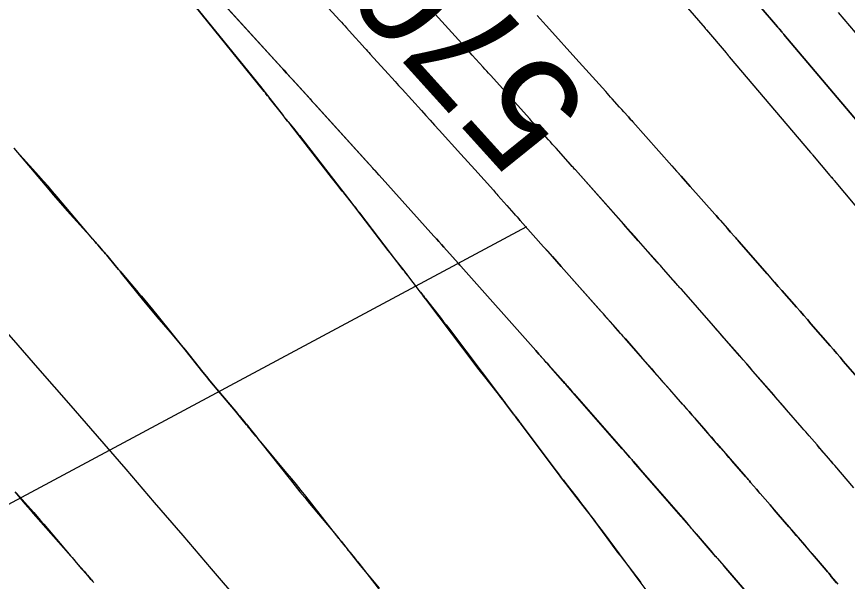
# Model space of a CAD drawing. Extents: x 954385 to 988206, y 1868364 to 1924553.
# Drawn here: x 955929.86 to 955974.29, y 1922849.97 to 1922880.17 of the extents above; entities that cross this region are included whole.
import ezdxf

# ---------------------------------------------------------------- set-up
doc = ezdxf.new("R2010")
doc.units = 0
for name, color, linetype in [('16', 7, 'Continuous'), ('26', 7, 'Continuous'), ('6', 7, 'Continuous'), ('7', 7, 'Continuous'), ('Default', 7, 'Continuous')]:
    doc.layers.add(name, color=color, linetype=linetype)

msp = doc.modelspace()

# ---------------------------------------------------------------- linework, layer by layer
at = {"layer": '16'}
for points in [[(955963.389, 1922883.36), (955966.674, 1922879.545), (955966.687, 1922879.53), (955966.699, 1922879.515), (955966.731, 1922879.477), (955966.744, 1922879.461), (955966.75, 1922879.454), (955967.805, 1922878.221), (955967.819, 1922878.205), (955967.833, 1922878.188), (955967.846, 1922878.172), (955967.86, 1922878.155), (955967.915, 1922878.089), (955967.928, 1922878.072), (955967.942, 1922878.056), (955967.956, 1922878.04), (955967.97, 1922878.023), (955972.316, 1922872.906), (955972.331, 1922872.888), (955972.346, 1922872.87), (955972.398, 1922872.808), (955972.419, 1922872.782), (955972.426, 1922872.774), (955973.355, 1922871.672), (955973.373, 1922871.65), (955973.392, 1922871.628), (955973.411, 1922871.605), (955973.429, 1922871.583), (955973.503, 1922871.493), (955973.521, 1922871.471), (955973.54, 1922871.448), (955973.559, 1922871.426), (955973.577, 1922871.404), (955976.888, 1922867.453)], [(955939.869, 1922882.008), (955944.003, 1922877.465), (955944.157, 1922877.295), (955944.312, 1922877.125), (955944.466, 1922876.955), (955944.621, 1922876.785), (955945.548, 1922875.766), (955945.617, 1922875.69), (955945.634, 1922875.671), (955945.841, 1922875.443), (955948.903, 1922872.063), (955948.932, 1922872.032), (955948.961, 1922872), (955948.989, 1922871.968), (955949.018, 1922871.937), (955949.217, 1922871.715), (955949.246, 1922871.683), (955952.177, 1922868.428), (955952.309, 1922868.282), (955952.441, 1922868.135), (955952.573, 1922867.988), (955952.705, 1922867.841), (955953.483, 1922866.972), (955953.565, 1922866.88), (955953.6, 1922866.841), (955953.612, 1922866.828), (955957.622, 1922862.315), (955957.791, 1922862.125), (955958.16, 1922861.709), (955958.186, 1922861.68), (955958.211, 1922861.651), (955958.314, 1922861.536), (955959.113, 1922860.63), (955959.159, 1922860.577), (955959.206, 1922860.524), (955959.253, 1922860.471), (955959.299, 1922860.417), (955959.532, 1922860.151), (955959.672, 1922859.992), (955962.659, 1922856.586), (955962.706, 1922856.532), (955962.753, 1922856.479), (955962.8, 1922856.425), (955962.847, 1922856.371), (955963.081, 1922856.102), (955963.221, 1922855.94), (955965.604, 1922853.198), (955965.755, 1922853.025), (955965.905, 1922852.852), (955966.055, 1922852.679), (955966.205, 1922852.505), (955967.081, 1922851.492), (955967.243, 1922851.303), (955967.29, 1922851.25), (955967.336, 1922851.196), (955969.672, 1922848.477)], [(955963.579, 1922849.436), (955963.099, 1922850.087), (955962.999, 1922850.221), (955962.9, 1922850.355), (955962.8, 1922850.49), (955962.701, 1922850.624), (955961.239, 1922852.591), (955961.119, 1922852.752), (955960.998, 1922852.913), (955960.877, 1922853.073), (955960.754, 1922853.232), (955960.263, 1922853.869), (955960.14, 1922854.028), (955960.017, 1922854.187), (955959.894, 1922854.345), (955959.77, 1922854.504), (955959.227, 1922855.202), (955959.095, 1922855.372), (955958.965, 1922855.542), (955958.835, 1922855.713), (955958.706, 1922855.884), (955956.842, 1922858.378), (955956.809, 1922858.423), (955956.775, 1922858.467), (955956.74, 1922858.512), (955956.706, 1922858.556), (955956.568, 1922858.733), (955956.533, 1922858.777), (955956.499, 1922858.821), (955956.465, 1922858.866), (955956.431, 1922858.91), (955956.007, 1922859.475), (955955.924, 1922859.584), (955955.841, 1922859.693), (955955.758, 1922859.801), (955955.674, 1922859.908), (955954.963, 1922860.809), (955954.817, 1922860.996), (955954.672, 1922861.183), (955954.528, 1922861.37), (955954.385, 1922861.559), (955951.843, 1922864.921), (955951.743, 1922865.053), (955951.643, 1922865.185), (955951.543, 1922865.317), (955951.442, 1922865.449), (955950.898, 1922866.163), (955950.869, 1922866.202), (955950.839, 1922866.24), (955950.809, 1922866.279), (955950.779, 1922866.317), (955950.657, 1922866.47), (955950.627, 1922866.509), (955950.597, 1922866.547), (955950.567, 1922866.586), (955950.537, 1922866.624), (955948.205, 1922869.669), (955948.127, 1922869.77), (955948.05, 1922869.869), (955947.972, 1922869.969), (955947.893, 1922870.068), (955947.564, 1922870.481), (955947.492, 1922870.571), (955947.419, 1922870.661), (955947.347, 1922870.751), (955947.274, 1922870.841), (955946.984, 1922871.2), (955946.911, 1922871.289), (955946.839, 1922871.38), (955946.768, 1922871.47), (955946.697, 1922871.561), (955944.604, 1922874.253), (955944.477, 1922874.417), (955944.35, 1922874.58), (955944.222, 1922874.743), (955944.094, 1922874.906), (955943.369, 1922875.826), (955943.347, 1922875.854), (955943.325, 1922875.881), (955943.303, 1922875.909), (955943.281, 1922875.936), (955943.191, 1922876.046), (955943.168, 1922876.073), (955943.146, 1922876.101), (955943.124, 1922876.128), (955943.101, 1922876.156), (955939.402, 1922880.719)], [(955975.031, 1922874.332), (955970.892, 1922879.206), (955970.862, 1922879.24), (955970.833, 1922879.275), (955970.804, 1922879.311), (955970.775, 1922879.346), (955970.658, 1922879.487), (955970.629, 1922879.522), (955970.6, 1922879.557), (955970.57, 1922879.592), (955970.541, 1922879.627), (955969.57, 1922880.762)], [(955977.746, 1922875.758), (955973.814, 1922880.388)], [(955962.15, 1922875.278), (955962.161, 1922875.265), (955962.339, 1922875.067), (955962.576, 1922874.802), (955962.635, 1922874.736), (955962.694, 1922874.669), (955962.753, 1922874.603), (955962.812, 1922874.536), (955964.903, 1922872.183), (955965.147, 1922871.909), (955965.39, 1922871.635), (955965.634, 1922871.361), (955965.877, 1922871.086), (955967.19, 1922869.608), (955967.264, 1922869.525), (955967.338, 1922869.441), (955967.412, 1922869.358), (955967.486, 1922869.274), (955967.873, 1922868.835), (955968.038, 1922868.647), (955968.259, 1922868.398), (955968.314, 1922868.335), (955968.369, 1922868.273), (955968.424, 1922868.21), (955968.479, 1922868.147), (955970.001, 1922866.41), (955970.196, 1922866.188), (955970.391, 1922865.965), (955970.586, 1922865.743), (955970.781, 1922865.52), (955971.561, 1922864.63), (955971.756, 1922864.408), (955971.951, 1922864.185), (955972.145, 1922863.962), (955972.339, 1922863.739), (955973.36, 1922862.565), (955973.537, 1922862.36), (955973.715, 1922862.156), (955973.892, 1922861.952), (955974.07, 1922861.747), (955974.943, 1922860.742)], [(955929.699, 1922873.136), (955931.576, 1922870.914), (955931.819, 1922870.629), (955932.064, 1922870.346), (955932.311, 1922870.065), (955932.56, 1922869.785), (955933.923, 1922868.271), (955933.993, 1922868.194), (955934.062, 1922868.116), (955934.131, 1922868.037), (955934.2, 1922867.959), (955934.475, 1922867.644), (955934.543, 1922867.565), (955934.611, 1922867.486), (955934.678, 1922867.406), (955934.745, 1922867.325), (955935.127, 1922866.859), (955935.213, 1922866.755), (955935.3, 1922866.651), (955935.387, 1922866.548), (955935.475, 1922866.446), (955936.359, 1922865.421), (955936.535, 1922865.216), (955936.709, 1922865.009), (955936.882, 1922864.801), (955937.053, 1922864.591), (955938.015, 1922863.405), (955938.232, 1922863.138), (955938.448, 1922862.869), (955938.664, 1922862.6), (955938.879, 1922862.331), (955939.822, 1922861.148), (955940.006, 1922860.919), (955940.191, 1922860.691), (955940.379, 1922860.465), (955940.568, 1922860.24), (955941.582, 1922859.045), (955941.645, 1922858.97), (955941.708, 1922858.896), (955941.771, 1922858.821), (955941.834, 1922858.747), (955942.086, 1922858.448), (955942.148, 1922858.373), (955942.21, 1922858.298), (955942.272, 1922858.222), (955942.333, 1922858.146), (955942.639, 1922857.76), (955942.71, 1922857.67), (955942.781, 1922857.58), (955942.853, 1922857.49), (955942.924, 1922857.4), (955944.502, 1922855.394), (955944.754, 1922855.076), (955945.009, 1922854.761), (955945.265, 1922854.447), (955945.525, 1922854.135), (955946.959, 1922852.421), (955947.023, 1922852.344), (955947.085, 1922852.268), (955947.147, 1922852.19), (955947.209, 1922852.113), (955947.462, 1922851.788), (955947.519, 1922851.717), (955947.576, 1922851.645), (955947.634, 1922851.574), (955947.692, 1922851.504), (955947.925, 1922851.223), (955947.983, 1922851.152), (955948.041, 1922851.081), (955948.098, 1922851.01), (955948.154, 1922850.938), (955949.31, 1922849.452)], [(955974.633, 1922854.977), (955973.61, 1922856.168), (955973.531, 1922856.259), (955973.452, 1922856.351), (955973.374, 1922856.442), (955973.295, 1922856.533), (955972.901, 1922856.989), (955972.665, 1922857.263), (955972.249, 1922857.744), (955972.154, 1922857.854), (955972.058, 1922857.965), (955971.963, 1922858.075), (955971.867, 1922858.185), (955971.033, 1922859.145), (955970.691, 1922859.538), (955970.35, 1922859.931), (955969.236, 1922861.213), (955969.061, 1922861.415), (955968.885, 1922861.616), (955968.709, 1922861.818), (955968.533, 1922862.019), (955967.828, 1922862.823), (955967.475, 1922863.225), (955967.123, 1922863.627), (955965.407, 1922865.584), (955965.361, 1922865.637), (955965.315, 1922865.69), (955965.268, 1922865.742), (955965.221, 1922865.795), (955964.849, 1922866.218), (955964.451, 1922866.669), (955964.369, 1922866.762), (955964.287, 1922866.854), (955964.205, 1922866.947), (955964.123, 1922867.039), (955963.106, 1922868.184), (955962.712, 1922868.627), (955962.319, 1922869.07), (955959.744, 1922871.969), (955959.701, 1922872.017), (955959.659, 1922872.064), (955959.616, 1922872.112), (955959.574, 1922872.159), (955959.233, 1922872.54), (955959.183, 1922872.596)], [(955973.7, 1922849.894), (955973.426, 1922850.234), (955973.357, 1922850.319), (955973.287, 1922850.403), (955973.217, 1922850.486), (955973.146, 1922850.569), (955971.685, 1922852.271), (955971.553, 1922852.424), (955971.422, 1922852.577), (955971.291, 1922852.73), (955971.159, 1922852.883), (955970.59, 1922853.545), (955970.481, 1922853.673), (955970.371, 1922853.8), (955970.261, 1922853.927), (955970.152, 1922854.055), (955969.62, 1922854.67), (955969.429, 1922854.891), (955969.11, 1922855.261), (955969.046, 1922855.335), (955968.982, 1922855.408), (955968.918, 1922855.482), (955968.854, 1922855.556), (955968.094, 1922856.43), (955967.946, 1922856.6), (955967.798, 1922856.77), (955967.651, 1922856.94), (955967.503, 1922857.11), (955966.162, 1922858.653), (955965.99, 1922858.85), (955965.819, 1922859.047), (955965.647, 1922859.244), (955965.475, 1922859.44), (955964.786, 1922860.226), (955964.614, 1922860.422), (955964.442, 1922860.618), (955964.27, 1922860.815), (955964.098, 1922861.011), (955962.362, 1922862.991), (955962.311, 1922863.049), (955962.26, 1922863.107), (955962.21, 1922863.164), (955962.159, 1922863.222), (955961.905, 1922863.51), (955961.753, 1922863.682), (955961.391, 1922864.092), (955961.314, 1922864.18), (955961.236, 1922864.267), (955961.159, 1922864.355), (955961.082, 1922864.442), (955958.984, 1922866.803), (955958.748, 1922867.068), (955958.512, 1922867.334), (955958.276, 1922867.6), (955958.04, 1922867.865), (955956.79, 1922869.272), (955956.707, 1922869.366), (955956.623, 1922869.459), (955956.54, 1922869.553), (955956.457, 1922869.646), (955956.217, 1922869.914)], [(955929.756, 1922854.751), (955930.312, 1922854.095), (955930.452, 1922853.931), (955930.592, 1922853.768), (955930.733, 1922853.606), (955930.875, 1922853.445), (955932.637, 1922851.451), (955932.728, 1922851.348), (955932.819, 1922851.245), (955932.91, 1922851.141), (955933.001, 1922851.038), (955933.452, 1922850.526), (955933.499, 1922850.471), (955933.546, 1922850.416), (955933.593, 1922850.361), (955933.64, 1922850.306), (955933.827, 1922850.085), (955933.873, 1922850.03), (955933.92, 1922849.975), (955933.968, 1922849.92)]]:
    msp.add_lwpolyline(points, dxfattribs=at)
at = {"layer": '26'}
msp.add_lwpolyline([(955957.131, 1922868.928), (955740.811, 1922753.019), (955743.975, 1922758.118), (955740.811, 1922753.019), (955746.808, 1922752.829)], dxfattribs=at)
at = {"layer": '6'}
for points in [[(955974.632, 1922854.977), (955973.609, 1922856.167), (955973.53, 1922856.259), (955973.452, 1922856.35), (955973.373, 1922856.441), (955973.295, 1922856.532), (955972.98, 1922856.897), (955972.901, 1922856.988), (955972.822, 1922857.079), (955972.744, 1922857.17), (955972.665, 1922857.262), (955972.25, 1922857.744), (955972.154, 1922857.854), (955972.059, 1922857.965), (955971.963, 1922858.075), (955971.867, 1922858.186), (955971.033, 1922859.146), (955970.862, 1922859.343), (955970.691, 1922859.54), (955970.52, 1922859.737), (955970.349, 1922859.934), (955969.236, 1922861.213), (955969.06, 1922861.414), (955968.884, 1922861.616), (955968.709, 1922861.817), (955968.533, 1922862.018), (955967.828, 1922862.822), (955967.652, 1922863.023), (955967.476, 1922863.224), (955967.3, 1922863.425), (955967.123, 1922863.626), (955965.407, 1922865.584), (955965.361, 1922865.637), (955965.315, 1922865.689), (955965.268, 1922865.742), (955965.222, 1922865.795), (955965.035, 1922866.006), (955964.942, 1922866.112), (955964.849, 1922866.217), (955964.451, 1922866.668), (955964.369, 1922866.761), (955964.287, 1922866.854), (955964.205, 1922866.946), (955964.122, 1922867.039), (955963.108, 1922868.18), (955962.911, 1922868.401), (955962.715, 1922868.622), (955962.518, 1922868.843), (955962.322, 1922869.064), (955959.742, 1922871.968), (955959.7, 1922872.015), (955959.658, 1922872.063), (955959.615, 1922872.11), (955959.573, 1922872.158), (955959.403, 1922872.348), (955959.318, 1922872.443), (955959.233, 1922872.538), (955958.708, 1922873.126), (955958.606, 1922873.24), (955958.505, 1922873.354), (955958.403, 1922873.468), (955958.3, 1922873.581), (955957.78, 1922874.159), (955957.659, 1922874.293), (955957.539, 1922874.427), (955957.418, 1922874.561), (955957.297, 1922874.695), (955955.194, 1922877.028), (955955.097, 1922877.136), (955954.999, 1922877.245), (955954.901, 1922877.353), (955954.803, 1922877.461), (955954.411, 1922877.894), (955954.215, 1922878.111), (955954.018, 1922878.328), (955951.699, 1922880.89)], [(955969.57, 1922880.762), (955970.542, 1922879.628), (955970.571, 1922879.593), (955970.601, 1922879.558), (955970.63, 1922879.523), (955970.659, 1922879.488), (955970.776, 1922879.346), (955970.805, 1922879.311), (955970.834, 1922879.276), (955970.863, 1922879.241), (955970.893, 1922879.206), (955975.03, 1922874.332)], [(955929.842, 1922854.681), (955930.591, 1922853.851), (955930.775, 1922853.646), (955930.957, 1922853.439), (955931.138, 1922853.23), (955931.318, 1922853.021), (955932.67, 1922851.428), (955932.746, 1922851.338), (955932.822, 1922851.248), (955932.898, 1922851.157), (955932.974, 1922851.066), (955933.311, 1922850.663), (955933.371, 1922850.593), (955933.43, 1922850.523), (955933.491, 1922850.454), (955933.552, 1922850.385), (955933.797, 1922850.111), (955933.858, 1922850.043), (955933.919, 1922849.973), (955933.979, 1922849.904)]]:
    msp.add_lwpolyline(points, dxfattribs=at)
at = {"layer": '7'}
for points in [[(955963.39, 1922883.361), (955966.673, 1922879.545), (955966.686, 1922879.53), (955966.699, 1922879.515), (955966.73, 1922879.477), (955966.743, 1922879.462), (955966.75, 1922879.454), (955967.806, 1922878.222), (955967.82, 1922878.205), (955967.834, 1922878.189), (955967.847, 1922878.172), (955967.861, 1922878.156), (955967.916, 1922878.089), (955967.929, 1922878.073), (955967.943, 1922878.056), (955967.957, 1922878.04), (955967.971, 1922878.024), (955972.315, 1922872.906), (955972.33, 1922872.888), (955972.345, 1922872.87), (955972.397, 1922872.808), (955972.418, 1922872.782), (955972.425, 1922872.774), (955973.354, 1922871.672), (955973.373, 1922871.65), (955973.391, 1922871.627), (955973.41, 1922871.605), (955973.428, 1922871.583), (955973.502, 1922871.493), (955973.521, 1922871.47), (955973.539, 1922871.448), (955973.558, 1922871.426), (955973.576, 1922871.403), (955976.887, 1922867.453)], [(955969.854, 1922848.264), (955967.784, 1922850.672), (955967.636, 1922850.845), (955967.335, 1922851.195), (955967.289, 1922851.249), (955967.242, 1922851.302), (955967.08, 1922851.491), (955967.057, 1922851.518), (955966.006, 1922852.737), (955965.956, 1922852.795), (955965.906, 1922852.853), (955965.855, 1922852.912), (955965.805, 1922852.97), (955965.552, 1922853.26), (955965.451, 1922853.376), (955965.401, 1922853.434), (955962.854, 1922856.36), (955962.803, 1922856.419), (955962.751, 1922856.477), (955962.7, 1922856.536), (955962.649, 1922856.595), (955962.341, 1922856.945), (955962.239, 1922857.062), (955959.231, 1922860.493), (955959.205, 1922860.523), (955959.179, 1922860.553), (955959.073, 1922860.672), (955958.296, 1922861.552), (955958.24, 1922861.616), (955958.184, 1922861.679), (955958.128, 1922861.743), (955958.072, 1922861.806), (955957.79, 1922862.122), (955957.621, 1922862.312), (955953.61, 1922866.826), (955953.563, 1922866.879), (955953.47, 1922866.984), (955952.705, 1922867.841), (955952.573, 1922867.988), (955952.442, 1922868.135), (955952.31, 1922868.282), (955952.178, 1922868.429), (955949.244, 1922871.683), (955949.013, 1922871.94), (955948.959, 1922871.999), (955948.906, 1922872.058), (955948.747, 1922872.234), (955948.693, 1922872.293), (955945.927, 1922875.348), (955945.772, 1922875.519), (955945.617, 1922875.69), (955945.461, 1922875.86), (955945.306, 1922876.031), (955944.366, 1922877.064), (955944.295, 1922877.142), (955944.088, 1922877.369), (955944.033, 1922877.43), (955939.664, 1922882.234)], [(955945.311, 1922881.969), (955947.134, 1922879.964), (955947.225, 1922879.864), (955947.315, 1922879.765), (955947.405, 1922879.666), (955947.496, 1922879.566), (955947.965, 1922879.051), (955948.185, 1922878.809), (955948.479, 1922878.487), (955948.552, 1922878.406), (955948.625, 1922878.326), (955948.699, 1922878.245), (955948.772, 1922878.164), (955949.734, 1922877.102), (955949.919, 1922876.898), (955950.104, 1922876.694), (955950.288, 1922876.489), (955950.473, 1922876.285), (955951.51, 1922875.14), (955951.744, 1922874.881), (955951.979, 1922874.621), (955952.213, 1922874.362), (955952.447, 1922874.103), (955953.61, 1922872.812), (955953.983, 1922872.399), (955954.355, 1922871.985), (955955.352, 1922870.879), (955955.413, 1922870.812), (955955.473, 1922870.745), (955955.534, 1922870.677), (955955.594, 1922870.61), (955956.075, 1922870.071), (955956.455, 1922869.645), (955956.539, 1922869.551), (955956.622, 1922869.458), (955956.705, 1922869.364), (955956.789, 1922869.27), (955958.04, 1922867.863), (955958.276, 1922867.597), (955958.512, 1922867.331), (955958.748, 1922867.065), (955958.984, 1922866.8), (955961.133, 1922864.381), (955961.184, 1922864.324), (955961.235, 1922864.266), (955961.286, 1922864.209), (955961.337, 1922864.151), (955961.745, 1922863.689), (955962.105, 1922863.281), (955962.183, 1922863.193), (955962.26, 1922863.106), (955962.336, 1922863.018), (955962.413, 1922862.931), (955963.301, 1922861.919), (955963.474, 1922861.721), (955963.648, 1922861.523), (955963.821, 1922861.325), (955963.995, 1922861.127), (955965.518, 1922859.388), (955965.668, 1922859.217), (955965.818, 1922859.046), (955965.967, 1922858.875), (955966.116, 1922858.704), (955966.713, 1922858.018), (955966.863, 1922857.847), (955967.012, 1922857.675), (955967.161, 1922857.504), (955967.31, 1922857.332), (955968.855, 1922855.557), (955968.919, 1922855.483), (955968.983, 1922855.409), (955969.047, 1922855.335), (955969.11, 1922855.261), (955969.429, 1922854.892), (955969.557, 1922854.744), (955969.62, 1922854.67), (955970.151, 1922854.054), (955970.261, 1922853.926), (955970.37, 1922853.799), (955970.48, 1922853.672), (955970.589, 1922853.544), (955971.986, 1922851.919), (955972.116, 1922851.768), (955972.246, 1922851.616), (955972.377, 1922851.465), (955972.507, 1922851.313), (955973.146, 1922850.569), (955973.217, 1922850.486), (955973.287, 1922850.403), (955973.357, 1922850.319), (955973.426, 1922850.234), (955973.769, 1922849.81)], [(955939.402, 1922880.718), (955942.891, 1922876.422), (955943.02, 1922876.263), (955943.148, 1922876.103), (955943.275, 1922875.942), (955943.402, 1922875.781), (955944.113, 1922874.873), (955944.136, 1922874.844), (955944.159, 1922874.814), (955944.183, 1922874.785), (955944.207, 1922874.755), (955944.303, 1922874.639), (955944.327, 1922874.61), (955944.351, 1922874.581), (955944.375, 1922874.551), (955944.398, 1922874.522), (955944.728, 1922874.115), (955944.791, 1922874.037), (955944.853, 1922873.959), (955944.915, 1922873.881), (955944.977, 1922873.802), (955946.801, 1922871.464), (955947.112, 1922871.064), (955947.422, 1922870.663), (955947.731, 1922870.262), (955948.039, 1922869.859), (955949.709, 1922867.667), (955949.796, 1922867.554), (955949.883, 1922867.441), (955949.971, 1922867.328), (955950.06, 1922867.216), (955950.416, 1922866.769), (955950.505, 1922866.657), (955950.593, 1922866.544), (955950.681, 1922866.431), (955950.768, 1922866.318), (955951.334, 1922865.583), (955951.365, 1922865.543), (955951.396, 1922865.503), (955951.427, 1922865.464), (955951.458, 1922865.424), (955951.584, 1922865.267), (955951.616, 1922865.228), (955951.647, 1922865.188), (955951.678, 1922865.149), (955951.71, 1922865.109), (955952.433, 1922864.188), (955952.563, 1922864.021), (955952.693, 1922863.854), (955952.822, 1922863.686), (955952.95, 1922863.517), (955955.68, 1922859.913), (955955.762, 1922859.804), (955955.844, 1922859.695), (955955.926, 1922859.586), (955956.008, 1922859.477), (955956.432, 1922858.911), (955956.466, 1922858.866), (955956.5, 1922858.822), (955956.534, 1922858.777), (955956.568, 1922858.733), (955956.707, 1922858.557), (955956.741, 1922858.513), (955956.775, 1922858.468), (955956.809, 1922858.424), (955956.843, 1922858.379), (955958.709, 1922855.884), (955958.838, 1922855.713), (955958.968, 1922855.542), (955959.098, 1922855.372), (955959.229, 1922855.203), (955959.756, 1922854.527), (955959.887, 1922854.357), (955960.017, 1922854.187), (955960.146, 1922854.016), (955960.274, 1922853.844), (955961.622, 1922852.02), (955961.747, 1922851.852), (955961.873, 1922851.684), (955962, 1922851.517), (955962.128, 1922851.351), (955962.781, 1922850.505), (955962.84, 1922850.43), (955962.898, 1922850.354), (955962.956, 1922850.278), (955963.014, 1922850.203), (955963.247, 1922849.9)], [(955974.943, 1922860.742), (955974.07, 1922861.747), (955973.892, 1922861.952), (955973.715, 1922862.156), (955973.537, 1922862.36), (955973.359, 1922862.565), (955972.34, 1922863.739), (955972.145, 1922863.962), (955971.951, 1922864.185), (955971.756, 1922864.408), (955971.561, 1922864.631), (955970.781, 1922865.522), (955970.586, 1922865.744), (955970.391, 1922865.967), (955970.196, 1922866.19), (955970.001, 1922866.412), (955968.48, 1922868.148), (955968.425, 1922868.211), (955968.37, 1922868.273), (955968.315, 1922868.336), (955968.26, 1922868.398), (955968.039, 1922868.648), (955967.929, 1922868.773), (955967.819, 1922868.899), (955967.487, 1922869.275), (955967.413, 1922869.359), (955967.339, 1922869.442), (955967.265, 1922869.525), (955967.191, 1922869.609), (955965.877, 1922871.086), (955965.39, 1922871.634), (955964.903, 1922872.182), (955962.811, 1922874.535), (955962.752, 1922874.602), (955962.693, 1922874.668), (955962.634, 1922874.735), (955962.574, 1922874.801), (955962.338, 1922875.066), (955962.219, 1922875.199), (955962.101, 1922875.331), (955961.707, 1922875.772), (955961.621, 1922875.868), (955961.536, 1922875.963), (955961.45, 1922876.059), (955961.364, 1922876.154), (955959.766, 1922877.929), (955958.35, 1922879.501), (955958.184, 1922879.685), (955958.019, 1922879.868), (955957.854, 1922880.051), (955957.688, 1922880.234)], [(955977.745, 1922875.758), (955973.815, 1922880.388)], [(955949.265, 1922849.599), (955948.166, 1922850.927), (955948.103, 1922851.003), (955948.04, 1922851.081), (955947.978, 1922851.158), (955947.917, 1922851.236), (955947.661, 1922851.562), (955947.605, 1922851.634), (955947.548, 1922851.705), (955947.491, 1922851.776), (955947.433, 1922851.846), (955947.202, 1922852.128), (955947.144, 1922852.198), (955947.087, 1922852.269), (955947.03, 1922852.34), (955946.974, 1922852.411), (955945.316, 1922854.52), (955945.07, 1922854.831), (955944.82, 1922855.14), (955944.569, 1922855.448), (955944.315, 1922855.753), (955942.909, 1922857.43), (955942.846, 1922857.505), (955942.783, 1922857.581), (955942.72, 1922857.656), (955942.657, 1922857.731), (955942.405, 1922858.032), (955942.343, 1922858.108), (955942.28, 1922858.183), (955942.218, 1922858.259), (955942.157, 1922858.336), (955941.851, 1922858.718), (955941.779, 1922858.807), (955941.707, 1922858.895), (955941.634, 1922858.983), (955941.56, 1922859.07), (955940.567, 1922860.24), (955940.378, 1922860.465), (955940.191, 1922860.691), (955940.005, 1922860.919), (955939.821, 1922861.148), (955938.794, 1922862.442), (955938.621, 1922862.656), (955938.447, 1922862.868), (955938.271, 1922863.079), (955938.092, 1922863.288), (955937.373, 1922864.12), (955937.195, 1922864.329), (955937.017, 1922864.539), (955936.842, 1922864.751), (955936.668, 1922864.964), (955935.471, 1922866.442), (955935.386, 1922866.547), (955935.3, 1922866.652), (955935.215, 1922866.756), (955935.129, 1922866.861), (955934.746, 1922867.326), (955934.679, 1922867.406), (955934.612, 1922867.486), (955934.544, 1922867.565), (955934.475, 1922867.644), (955934.2, 1922867.958), (955934.131, 1922868.036), (955934.062, 1922868.115), (955933.995, 1922868.195), (955933.927, 1922868.274), (955932.013, 1922870.541), (955931.775, 1922870.82), (955931.536, 1922871.097), (955931.294, 1922871.372), (955931.05, 1922871.645), (955929.704, 1922873.14)]]:
    msp.add_lwpolyline(points, dxfattribs=at)
at = {"layer": 'Default'}
msp.add_arc((955068.332, 1922107.114), 1145.916, 31.460692, 46.414195, dxfattribs=at)

# ---------------------------------------------------------------- texts
at = {"layer": '16'}
msp.add_text('570', height=6, rotation=132.1159, dxfattribs=at).set_placement((955960.69, 1922875.403))

doc.saveas('drawing.dxf')
